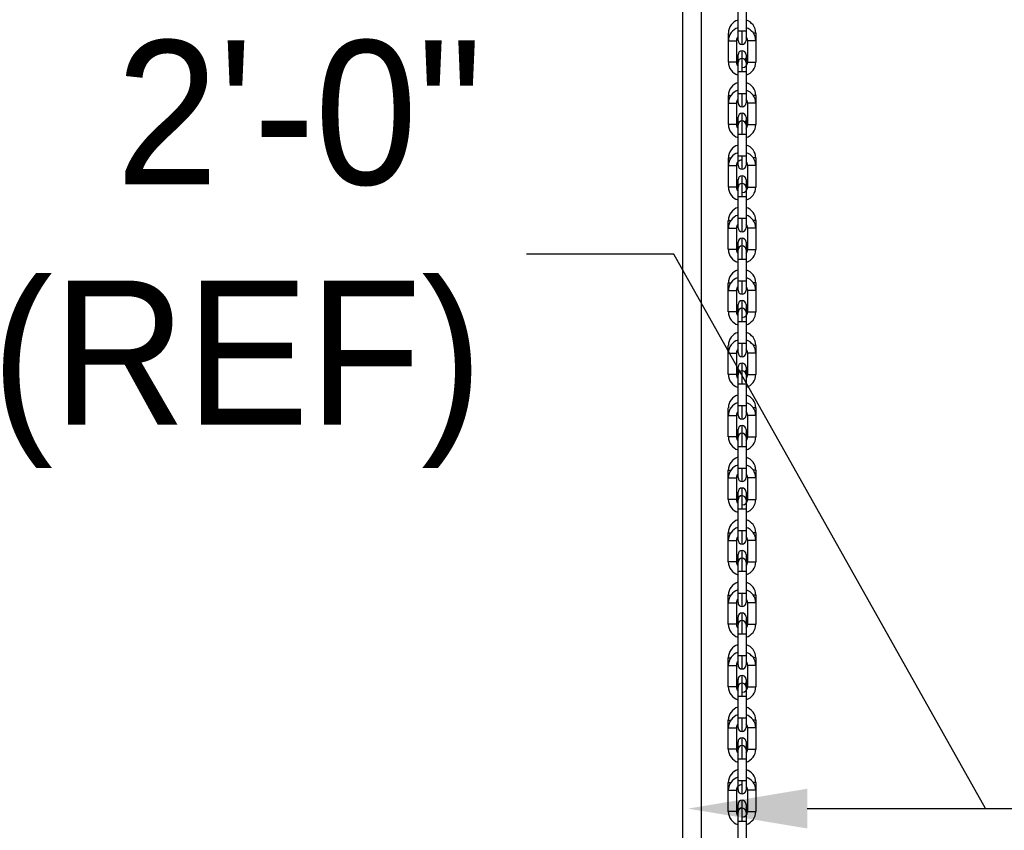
# Model space of a CAD drawing. Header units: inches. Extents: x 170 to 288, y 234 to 248.
# Tile 392 of 480: x 255.733 to 256.374, y 242.753 to 243.281. Entities that reach past the tile are written whole.
import ezdxf

# ---------------------------------------------------------------- set-up
doc = ezdxf.new("R2010")
doc.units = ezdxf.units.IN
doc.header["$LTSCALE"] = 0.25
doc.header["$MEASUREMENT"] = 0
doc.layers.add('ANNOTATIONS', color=1, linetype='Continuous')
doc.layers.add('STANDARD Z GUIDE MOTOR RH', color=7, linetype='Continuous')
doc.styles.add('ARIAL', font='arial.ttf', dxfattribs={"height": 0.09375})
doc.styles.add('ROMANS', font='Romans', dxfattribs={"height": 0.09375})
doc.styles.get("Standard").update_dxf_attribs({"font": 'romans.shx'})
doc.dimstyles.get("Standard").update_dxf_attribs({"dimscale": 60, "dimtxt": 0.0833, "dimasz": 0.0833, "dimexe": 0.0833, "dimexo": 0.04, "dimgap": 0.09, "dimtad": 0, "dimtih": 1, "dimtoh": 1, "dimdec": 4, "dimzin": 1, "dimdsep": 46, "dimlunit": 4, "dimtxsty": 'Standard', "dimcen": 0.09, "dimclrt": 150, "dimadec": 4, "dimazin": 2, "dimtfac": 1, "dimtdec": 0, "dimtofl": 0, "dimtmove": 0, "dimatfit": 3, "dimfxl": 1, "dimtolj": 1, "dimtzin": 0, "dimlwd": -1, "dimlwe": -1, "dimarcsym": 1})

msp = doc.modelspace()

# ---------------------------------------------------------------- linework, layer by layer
at = {"layer": 'ANNOTATIONS'}
msp.add_line((256.2453, 242.76694), (256.47734, 242.76694), dxfattribs=at)
msp.add_solid([(256.2453, 242.754), (256.2453, 242.77989), (256.16763, 242.76694)], dxfattribs=at)
at = {"layer": 'STANDARD Z GUIDE MOTOR RH'}
for p, q in [((256.16398, 243.64778), (256.16398, 242.21778)), ((256.17628, 243.64778), (256.17628, 242.21778)), ((256.20021, 243.27324), (256.20021, 243.28715)), ((256.20546, 243.28715), (256.20545, 243.27324)), ((256.19391, 243.26682), (256.19391, 243.27183)), ((256.20021, 243.26708), (256.20021, 243.27324)), ((256.20545, 243.27324), (256.20545, 243.26708)), ((256.21175, 243.27183), (256.21175, 243.26682)), ((256.19391, 243.25291), (256.19391, 243.26682)), ((256.19916, 243.26682), (256.19916, 243.25291)), ((256.2065, 243.25291), (256.20651, 243.26682)), ((256.21175, 243.26682), (256.21175, 243.25291)), ((256.20283, 243.24649), (256.20283, 243.26029)), ((256.20021, 243.25775), (256.20021, 243.25767)), ((256.20021, 243.24649), (256.20021, 243.2572)), ((256.20545, 243.2527), (256.20545, 243.23258)), ((256.20021, 243.23258), (256.20021, 243.24649)), ((256.19391, 243.22616), (256.19391, 243.23117)), ((256.20021, 243.22641), (256.20021, 243.23258)), ((256.20021, 243.23258), (256.20283, 243.23258)), ((256.21175, 243.23117), (256.21019, 243.23117)), ((256.21175, 243.23117), (256.21175, 243.22616)), ((256.19391, 243.21225), (256.19391, 243.22616)), ((256.19916, 243.22616), (256.19916, 243.21225)), ((256.2065, 243.21225), (256.2065, 243.22616)), ((256.21175, 243.22616), (256.21175, 243.21225)), ((256.2002, 243.20583), (256.2002, 243.2152)), ((256.20021, 243.21709), (256.20021, 243.217)), ((256.20283, 243.21466), (256.20283, 243.21963)), ((256.20283, 243.20583), (256.20283, 243.21462)), ((256.2002, 243.19192), (256.2002, 243.20583)), ((256.20383, 243.20583), (256.2002, 243.20583)), ((256.19391, 243.1855), (256.19391, 243.19051)), ((256.2002, 243.18575), (256.2002, 243.19192)), ((256.20283, 243.18313), (256.20283, 243.19192)), ((256.20283, 243.19192), (256.20545, 243.19192)), ((256.21175, 243.19051), (256.21019, 243.19051)), ((256.21175, 243.19051), (256.21175, 243.1855)), ((256.19391, 243.17159), (256.19391, 243.1855)), ((256.19915, 243.1855), (256.19915, 243.17159)), ((256.2065, 243.17159), (256.2065, 243.1855)), ((256.21175, 243.1855), (256.21175, 243.17159)), ((256.2002, 243.17634), (256.20021, 243.17643)), ((256.20283, 243.17388), (256.20283, 243.17897)), ((256.20545, 243.17634), (256.20545, 243.17017)), ((256.2002, 243.16517), (256.2002, 243.1736)), ((256.20283, 243.16517), (256.20283, 243.17396)), ((256.2002, 243.15126), (256.2002, 243.16517)), ((256.20283, 243.16517), (256.2002, 243.16517)), ((256.1939, 243.14484), (256.1939, 243.14984)), ((256.2002, 243.14509), (256.2002, 243.15126)), ((256.20097, 243.15126), (256.20545, 243.15126)), ((256.20283, 243.14247), (256.20283, 243.15126)), ((256.21175, 243.14984), (256.21019, 243.14984)), ((256.21175, 243.14984), (256.21175, 243.14484)), ((256.1939, 243.13093), (256.1939, 243.14484)), ((256.19915, 243.14484), (256.19915, 243.13093)), ((256.2065, 243.13093), (256.2065, 243.14484)), ((256.21175, 243.14484), (256.21175, 243.13093)), ((256.20283, 243.12451), (256.20283, 243.13831)), ((256.2002, 243.13568), (256.20021, 243.13577)), ((256.2002, 243.12451), (256.2002, 243.13187)), ((256.20545, 243.13568), (256.20545, 243.12841)), ((256.2002, 243.1106), (256.2002, 243.12451)), ((256.20545, 243.12451), (256.20283, 243.12451)), ((256.1939, 243.10418), (256.1939, 243.10918)), ((256.2002, 243.10443), (256.2002, 243.1106)), ((256.2002, 243.1106), (256.20468, 243.1106)), ((256.20283, 243.10181), (256.20283, 243.1106)), ((256.21175, 243.10918), (256.21175, 243.10418)), ((256.1939, 243.09027), (256.1939, 243.10418)), ((256.19915, 243.10418), (256.19915, 243.09027)), ((256.2065, 243.09027), (256.2065, 243.10418)), ((256.21175, 243.10418), (256.21175, 243.09027)), ((256.2002, 243.0951), (256.2002, 243.09502)), ((256.20283, 243.09268), (256.20283, 243.09764)), ((256.20283, 243.08385), (256.20283, 243.09264)), ((256.2002, 243.08385), (256.2002, 243.09006)), ((256.2002, 243.06994), (256.2002, 243.08385)), ((256.1939, 243.06352), (256.1939, 243.06852)), ((256.2002, 243.06377), (256.2002, 243.06994)), ((256.2002, 243.06994), (256.20383, 243.06994)), ((256.20283, 243.06114), (256.20283, 243.06994)), ((256.21175, 243.06852), (256.21175, 243.06352)), ((256.1939, 243.04961), (256.1939, 243.06352)), ((256.19915, 243.06352), (256.19915, 243.04961)), ((256.2065, 243.04961), (256.2065, 243.06352)), ((256.21175, 243.06352), (256.21175, 243.04961)), ((256.2002, 243.05444), (256.2002, 243.05436)), ((256.20283, 243.05202), (256.20283, 243.05698)), ((256.2002, 243.02928), (256.2002, 243.04939)), ((256.20283, 243.04319), (256.20283, 243.05198)), ((256.2002, 243.02928), (256.20283, 243.02928)), ((256.20283, 243.02048), (256.20283, 243.02928)), ((256.1939, 243.02286), (256.1939, 243.02786)), ((256.1939, 243.00894), (256.1939, 243.02286)), ((256.19915, 243.02286), (256.19915, 243.00894)), ((256.2065, 243.00894), (256.2065, 243.02286)), ((256.21175, 243.02786), (256.21019, 243.02786)), ((256.21175, 243.02786), (256.21175, 243.02286)), ((256.21175, 243.02286), (256.21175, 243.00894)), ((256.20283, 243.00252), (256.20283, 243.01565)), ((256.2002, 243.01378), (256.2002, 243.0137)), ((256.20468, 243.00252), (256.2002, 243.00252)), ((256.20545, 243.00252), (256.20545, 242.98292)), ((256.1939, 242.98219), (256.1939, 242.9872)), ((256.20283, 242.97982), (256.20283, 242.98861)), ((256.20283, 242.98861), (256.20545, 242.98861)), ((256.21175, 242.9872), (256.21019, 242.9872)), ((256.21175, 242.9872), (256.21175, 242.98219)), ((256.1939, 242.96828), (256.1939, 242.98219)), ((256.19915, 242.98219), (256.19915, 242.96828)), ((256.2065, 242.96828), (256.2065, 242.98219)), ((256.21175, 242.98219), (256.21175, 242.96828)), ((256.2002, 242.97312), (256.2002, 242.97304)), ((256.2002, 242.96687), (256.2002, 242.97304)), ((256.20283, 242.96186), (256.20283, 242.97066)), ((256.2002, 242.94559), (256.2002, 242.96622)), ((256.20283, 242.96186), (256.2002, 242.96186)), ((256.20545, 242.96186), (256.20545, 242.94178)), ((256.1939, 242.94153), (256.1939, 242.94654)), ((256.20283, 242.93916), (256.20283, 242.94795)), ((256.21175, 242.94654), (256.21019, 242.94654)), ((256.21175, 242.94654), (256.21175, 242.92762)), ((256.1939, 242.92762), (256.1939, 242.94153)), ((256.19915, 242.94153), (256.19915, 242.92762)), ((256.2065, 242.92762), (256.2065, 242.94153)), ((256.2002, 242.93237), (256.2002, 242.93246)), ((256.2002, 242.92788), (256.2002, 242.93237)), ((256.20545, 242.93237), (256.20545, 242.9212)), ((256.2002, 242.9251), (256.2002, 242.92737)), ((256.20283, 242.9212), (256.20283, 242.92999)), ((256.2002, 242.90493), (256.2002, 242.92463)), ((256.20545, 242.9212), (256.20283, 242.9212)), ((256.20545, 242.9212), (256.20545, 242.90729)), ((256.2002, 242.90729), (256.20525, 242.90729)), ((256.20282, 242.8985), (256.20282, 242.90729)), ((256.20545, 242.90729), (256.20545, 242.90112)), ((256.1939, 242.90087), (256.1939, 242.90588)), ((256.1939, 242.88696), (256.1939, 242.90087)), ((256.19915, 242.90087), (256.19915, 242.88696)), ((256.2065, 242.88696), (256.2065, 242.90087)), ((256.21175, 242.90588), (256.21175, 242.88696)), ((256.2002, 242.8918), (256.2002, 242.89171)), ((256.2002, 242.88722), (256.2002, 242.89171)), ((256.20282, 242.88054), (256.20282, 242.88933)), ((256.20545, 242.89171), (256.20545, 242.88054)), ((256.2002, 242.8632), (256.2002, 242.8829)), ((256.20545, 242.88054), (256.20545, 242.86663)), ((256.1939, 242.86021), (256.1939, 242.86521)), ((256.2002, 242.86663), (256.20383, 242.86663)), ((256.20282, 242.85784), (256.20282, 242.86663)), ((256.20545, 242.86663), (256.20545, 242.86046)), ((256.21175, 242.86521), (256.21175, 242.86021)), ((256.1939, 242.8463), (256.1939, 242.86021)), ((256.19915, 242.86021), (256.19915, 242.8463)), ((256.2065, 242.8463), (256.2065, 242.86021)), ((256.21175, 242.86021), (256.21175, 242.8463)), ((256.2002, 242.85114), (256.2002, 242.85105)), ((256.2002, 242.84224), (256.2002, 242.85105)), ((256.20282, 242.83988), (256.20282, 242.84977)), ((256.20545, 242.85105), (256.20545, 242.83988)), ((256.2002, 242.82161), (256.2002, 242.84108)), ((256.20545, 242.83988), (256.20545, 242.82597)), ((256.1939, 242.81955), (256.1939, 242.82455)), ((256.2002, 242.82597), (256.20282, 242.82597)), ((256.20282, 242.81718), (256.20282, 242.82597)), ((256.20545, 242.82597), (256.20545, 242.8198)), ((256.21175, 242.82455), (256.21018, 242.82455)), ((256.21175, 242.82455), (256.21175, 242.81955)), ((256.1939, 242.80564), (256.1939, 242.81955)), ((256.19915, 242.81955), (256.19915, 242.80564)), ((256.2065, 242.80564), (256.2065, 242.81955)), ((256.21175, 242.81955), (256.21175, 242.80564)), ((256.2002, 242.81047), (256.2002, 242.81039)), ((256.2002, 242.80589), (256.2002, 242.81039)), ((256.20545, 242.81039), (256.20545, 242.79922)), ((256.20282, 242.79922), (256.20282, 242.80801)), ((256.20468, 242.79922), (256.2002, 242.79922)), ((256.2002, 242.77961), (256.2002, 242.79922)), ((256.20545, 242.79922), (256.20545, 242.78531)), ((256.20282, 242.77651), (256.20282, 242.78531)), ((256.20282, 242.78531), (256.20545, 242.78531)), ((256.20545, 242.78531), (256.20545, 242.77914)), ((256.1939, 242.77889), (256.1939, 242.78389)), ((256.1939, 242.76498), (256.1939, 242.77889)), ((256.19915, 242.77889), (256.19915, 242.76498)), ((256.2065, 242.76498), (256.2065, 242.77889)), ((256.21175, 242.78389), (256.21018, 242.78389)), ((256.21175, 242.78389), (256.21175, 242.77889)), ((256.21175, 242.77889), (256.21175, 242.76498)), ((256.20282, 242.76739), (256.20282, 242.77235)), ((256.2002, 242.76981), (256.2002, 242.76973)), ((256.2002, 242.75856), (256.2002, 242.76973)), ((256.20545, 242.76973), (256.20545, 242.75856)), ((256.2002, 242.74465), (256.2002, 242.75856)), ((256.20383, 242.75856), (256.2002, 242.75856)), ((256.20545, 242.75856), (256.20545, 242.74465))]:
    msp.add_line(p, q, dxfattribs=at)
at = {"layer": 'STANDARD Z GUIDE MOTOR RH', "flags": 128}
for points in [[(256.20021, 243.27324), (256.20183, 243.27324), (256.20283, 243.27324)], [(256.20283, 243.26445), (256.20283, 243.26512), (256.20283, 243.26593), (256.20283, 243.27324)], [(256.20283, 243.27324), (256.20469, 243.27324), (256.20526, 243.27324), (256.20545, 243.27324)], [(256.21175, 243.27183), (256.21155, 243.27183), (256.21099, 243.27183), (256.21019, 243.27183)], [(256.19391, 243.26682), (256.19411, 243.26682), (256.19468, 243.26682), (256.19653, 243.26682), (256.19754, 243.26682), (256.19916, 243.26682)], [(256.21175, 243.26682), (256.21013, 243.26682), (256.20913, 243.26682), (256.20727, 243.26682), (256.2067, 243.26682), (256.20651, 243.26682)], [(256.19916, 243.25291), (256.19754, 243.25291), (256.19653, 243.25291), (256.19468, 243.25291), (256.19411, 243.25291), (256.19391, 243.25291)], [(256.20021, 243.2572), (256.20021, 243.25755), (256.20021, 243.25767)], [(256.20283, 243.25529), (256.20183, 243.25509), (256.20099, 243.25453)], [(256.20545, 243.25767), (256.20545, 243.25386), (256.20545, 243.2527)], [(256.2065, 243.25291), (256.2067, 243.25291), (256.20727, 243.25291), (256.20913, 243.25291), (256.21013, 243.25291), (256.21175, 243.25291)], [(256.20383, 243.24649), (256.20183, 243.24649), (256.20097, 243.24649), (256.20021, 243.24649)], [(256.20545, 243.24649), (256.20469, 243.24649), (256.20383, 243.24649)], [(256.19391, 243.23117), (256.19411, 243.23117), (256.19547, 243.23117)], [(256.20283, 243.22379), (256.20283, 243.22396), (256.20283, 243.23258)], [(256.20283, 243.23258), (256.20383, 243.23258), (256.20545, 243.23258)], [(256.20545, 243.23258), (256.20545, 243.23138), (256.20545, 243.22641)], [(256.19391, 243.22616), (256.19653, 243.22616), (256.19753, 243.22616), (256.19916, 243.22616)], [(256.21175, 243.22616), (256.20812, 243.22616), (256.20727, 243.22616), (256.2065, 243.22616)], [(256.2002, 243.2152), (256.20021, 243.21596), (256.20021, 243.217)], [(256.20283, 243.21462), (256.20183, 243.21442), (256.20099, 243.21387)], [(256.20545, 243.217), (256.20545, 243.21204), (256.20545, 243.21084)], [(256.19916, 243.21225), (256.19467, 243.21225), (256.19411, 243.21225), (256.19391, 243.21225)], [(256.20545, 243.212), (256.20545, 243.21153), (256.20545, 243.21096)], [(256.20545, 243.21096), (256.20545, 243.19072), (256.20545, 243.18956), (256.20545, 243.18575)], [(256.2065, 243.21225), (256.21013, 243.21225), (256.21098, 243.21225), (256.21175, 243.21225)], [(256.20545, 243.20583), (256.20469, 243.20583), (256.20383, 243.20583)], [(256.19391, 243.19051), (256.19411, 243.19051), (256.19547, 243.19051)], [(256.2002, 243.19192), (256.20182, 243.19192), (256.20283, 243.19192)], [(256.19391, 243.1855), (256.19553, 243.1855), (256.19653, 243.1855), (256.19915, 243.1855)], [(256.21175, 243.1855), (256.21155, 243.1855), (256.2067, 243.1855), (256.2065, 243.1855)], [(256.2002, 243.1736), (256.2002, 243.17454), (256.2002, 243.17634)], [(256.19915, 243.17159), (256.19895, 243.17159), (256.19839, 243.17159), (256.19391, 243.17159)], [(256.20283, 243.17396), (256.20182, 243.17376), (256.20099, 243.17321)], [(256.20545, 243.1703), (256.20545, 243.16953)], [(256.20545, 243.16953), (256.20545, 243.15006), (256.20545, 243.1489), (256.20545, 243.14509)], [(256.2065, 243.17159), (256.20913, 243.17159), (256.21013, 243.17159), (256.21175, 243.17159)], [(256.20545, 243.16517), (256.20383, 243.16517), (256.20283, 243.16517)], [(256.1939, 243.14984), (256.19467, 243.14984), (256.19547, 243.14984)], [(256.2002, 243.15126), (256.2004, 243.15126), (256.20097, 243.15126)], [(256.1939, 243.14484), (256.19467, 243.14484), (256.19552, 243.14484), (256.19915, 243.14484)], [(256.21175, 243.14484), (256.21098, 243.14484), (256.21013, 243.14484), (256.2065, 243.14484)], [(256.19915, 243.13093), (256.19839, 243.13093), (256.19753, 243.13093), (256.1939, 243.13093)], [(256.2002, 243.13187), (256.2002, 243.13294), (256.2002, 243.13568)], [(256.20283, 243.1333), (256.20182, 243.1331), (256.20099, 243.13255)], [(256.2065, 243.13093), (256.20812, 243.13093), (256.20913, 243.13093), (256.21175, 243.13093)], [(256.20283, 243.12451), (256.20182, 243.12451), (256.2002, 243.12451)], [(256.20545, 243.12887), (256.20545, 243.12794)], [(256.20545, 243.12794), (256.20545, 243.10824), (256.20545, 243.10717), (256.20545, 243.10443)], [(256.1939, 243.10918), (256.19467, 243.10918), (256.19547, 243.10918)], [(256.20468, 243.1106), (256.20525, 243.1106), (256.20545, 243.1106)], [(256.21175, 243.10918), (256.21155, 243.10918), (256.21098, 243.10918), (256.21019, 243.10918)], [(256.1939, 243.10418), (256.1941, 243.10418), (256.19467, 243.10418), (256.19915, 243.10418)], [(256.21175, 243.10418), (256.21013, 243.10418), (256.20913, 243.10418), (256.2065, 243.10418)], [(256.2002, 243.09006), (256.2002, 243.09121), (256.2002, 243.09502)], [(256.20283, 243.09264), (256.20182, 243.09244), (256.20099, 243.09189)], [(256.20545, 243.09502), (256.20545, 243.08727), (256.20545, 243.08621)], [(256.19915, 243.09027), (256.19753, 243.09027), (256.19653, 243.09027), (256.1939, 243.09027)], [(256.20545, 243.08621), (256.20545, 243.06651), (256.20545, 243.06558)], [(256.2065, 243.09027), (256.2067, 243.09027), (256.20727, 243.09027), (256.21175, 243.09027)], [(256.20545, 243.08385), (256.20182, 243.08385), (256.20097, 243.08385), (256.2002, 243.08385)], [(256.20383, 243.06994), (256.20468, 243.06994), (256.20545, 243.06994)], [(256.21175, 243.06852), (256.21155, 243.06852), (256.21019, 243.06852)], [(256.1939, 243.06352), (256.19753, 243.06352), (256.19838, 243.06352), (256.19915, 243.06352)], [(256.20545, 243.06603), (256.20545, 243.06558), (256.20545, 243.06377)], [(256.21175, 243.06352), (256.20913, 243.06352), (256.20812, 243.06352), (256.2065, 243.06352)], [(256.2002, 243.04939), (256.2002, 243.05055), (256.2002, 243.05436)], [(256.20545, 243.05436), (256.20545, 243.04555), (256.20545, 243.04439)], [(256.19915, 243.04961), (256.19653, 243.04961), (256.19552, 243.04961), (256.1939, 243.04961)], [(256.20283, 243.05198), (256.20182, 243.05178), (256.20099, 243.05123)], [(256.2065, 243.04961), (256.21098, 243.04961), (256.21155, 243.04961), (256.21175, 243.04961)], [(256.20545, 243.04319), (256.20097, 243.04319), (256.2004, 243.04319), (256.2002, 243.04319)], [(256.20545, 243.04439), (256.20545, 243.02491), (256.20545, 243.02415)], [(256.2002, 243.02311), (256.2002, 243.02807), (256.2002, 243.02928)], [(256.20283, 243.02928), (256.20383, 243.02928), (256.20545, 243.02928)], [(256.1939, 243.02286), (256.19653, 243.02286), (256.19753, 243.02286), (256.19915, 243.02286)], [(256.20545, 243.02415), (256.20545, 243.02311)], [(256.21175, 243.02286), (256.20812, 243.02286), (256.20727, 243.02286), (256.2065, 243.02286)], [(256.20283, 243.01565), (256.20283, 243.01615), (256.20283, 243.01632)], [(256.19915, 243.00894), (256.19552, 243.00894), (256.19467, 243.00894), (256.1939, 243.00894)], [(256.2002, 243.00753), (256.2002, 243.00873), (256.2002, 243.0137)], [(256.20283, 243.01132), (256.20182, 243.01112), (256.20099, 243.01057)], [(256.20545, 243.0137), (256.20545, 243.00373), (256.20545, 243.00252)], [(256.2065, 243.00894), (256.21013, 243.00894), (256.21098, 243.00894), (256.21175, 243.00894)], [(256.2002, 243.00765), (256.2002, 243.00822), (256.2002, 243.00869)], [(256.2002, 242.98245), (256.2002, 242.98625), (256.2002, 242.98741), (256.2002, 243.00765)], [(256.20545, 243.00252), (256.20525, 243.00252), (256.20468, 243.00252)], [(256.1939, 242.9872), (256.1941, 242.9872), (256.19547, 242.9872)], [(256.2002, 242.98861), (256.20182, 242.98861), (256.20283, 242.98861)], [(256.1939, 242.98219), (256.19552, 242.98219), (256.19653, 242.98219), (256.19915, 242.98219)], [(256.20545, 242.98292), (256.20545, 242.98256)], [(256.20545, 242.98256), (256.20545, 242.98245)], [(256.21175, 242.98219), (256.20727, 242.98219), (256.2067, 242.98219), (256.2065, 242.98219)], [(256.20283, 242.97066), (256.20182, 242.97046), (256.20099, 242.9699)], [(256.20283, 242.9707), (256.20283, 242.97418), (256.20283, 242.97499), (256.20283, 242.97566)], [(256.20545, 242.97304), (256.20545, 242.96307), (256.20545, 242.96186)], [(256.19915, 242.96828), (256.19895, 242.96828), (256.1939, 242.96828)], [(256.2002, 242.96622), (256.2002, 242.96699)], [(256.2065, 242.96828), (256.20913, 242.96828), (256.21013, 242.96828), (256.21175, 242.96828)], [(256.20545, 242.96186), (256.20383, 242.96186), (256.20283, 242.96186)], [(256.1939, 242.94654), (256.19467, 242.94654), (256.19546, 242.94654)], [(256.2002, 242.94795), (256.20097, 242.94795), (256.20182, 242.94795), (256.20545, 242.94795)], [(256.2002, 242.94178), (256.2002, 242.94453), (256.2002, 242.94559)], [(256.1939, 242.94153), (256.19467, 242.94153), (256.19552, 242.94153), (256.19915, 242.94153)], [(256.21175, 242.94153), (256.21155, 242.94153), (256.21098, 242.94153), (256.2065, 242.94153)], [(256.20283, 242.93003), (256.20283, 242.93242), (256.20283, 242.93352), (256.20283, 242.935)], [(256.19915, 242.92762), (256.19838, 242.92762), (256.19753, 242.92762), (256.1939, 242.92762)], [(256.2002, 242.92463), (256.2002, 242.92556)], [(256.20283, 242.92999), (256.20182, 242.92979), (256.20099, 242.92924)], [(256.2065, 242.92762), (256.20812, 242.92762), (256.20912, 242.92762), (256.21175, 242.92762)], [(256.20283, 242.9212), (256.20182, 242.9212), (256.2002, 242.9212)], [(256.20525, 242.90729), (256.20545, 242.90729)], [(256.1939, 242.90588), (256.19467, 242.90588), (256.19546, 242.90588)], [(256.1939, 242.90087), (256.1941, 242.90087), (256.19467, 242.90087), (256.19915, 242.90087)], [(256.2002, 242.90112), (256.2002, 242.90386), (256.2002, 242.90493)], [(256.21175, 242.90087), (256.21013, 242.90087), (256.20912, 242.90087), (256.2065, 242.90087)], [(256.21175, 242.90588), (256.21155, 242.90588), (256.21098, 242.90588), (256.21019, 242.90588)], [(256.20282, 242.88925), (256.20282, 242.89043), (256.20282, 242.89176), (256.20282, 242.89434)], [(256.20282, 242.88933), (256.20182, 242.88913), (256.20099, 242.88858)], [(256.19915, 242.88696), (256.19753, 242.88696), (256.19653, 242.88696), (256.1939, 242.88696)], [(256.2002, 242.8829), (256.2002, 242.88397), (256.2002, 242.88671)], [(256.2065, 242.88696), (256.20727, 242.88696), (256.20812, 242.88696), (256.21175, 242.88696)], [(256.20545, 242.88054), (256.20182, 242.88054), (256.20097, 242.88054), (256.2002, 242.88054)], [(256.1939, 242.86521), (256.1941, 242.86521), (256.19467, 242.86521), (256.19546, 242.86521)], [(256.2002, 242.86046), (256.2002, 242.86227), (256.2002, 242.8632)], [(256.2002, 242.86227), (256.2002, 242.86273)], [(256.20383, 242.86663), (256.20468, 242.86663), (256.20545, 242.86663)], [(256.21175, 242.86521), (256.21155, 242.86521), (256.21019, 242.86521)], [(256.1939, 242.86021), (256.19838, 242.86021), (256.19895, 242.86021), (256.19915, 242.86021)], [(256.21175, 242.86021), (256.20912, 242.86021), (256.20812, 242.86021), (256.2065, 242.86021)], [(256.20282, 242.84867), (256.20182, 242.84847), (256.20099, 242.84792)], [(256.20282, 242.84977), (256.20282, 242.8511), (256.20282, 242.85368)], [(256.19915, 242.8463), (256.19652, 242.8463), (256.19552, 242.8463), (256.1939, 242.8463)], [(256.2002, 242.84108), (256.2002, 242.84224)], [(256.2065, 242.8463), (256.2067, 242.8463), (256.21155, 242.8463), (256.21175, 242.8463)], [(256.20545, 242.83988), (256.20097, 242.83988), (256.2004, 242.83988), (256.2002, 242.83988)], [(256.1939, 242.82455), (256.1941, 242.82455), (256.19467, 242.82455), (256.19546, 242.82455)], [(256.20282, 242.82597), (256.20383, 242.82597), (256.20545, 242.82597)], [(256.1939, 242.81955), (256.19753, 242.81955), (256.19838, 242.81955), (256.19915, 242.81955)], [(256.2002, 242.82084), (256.2002, 242.82161)], [(256.2002, 242.8198), (256.2002, 242.82084)], [(256.21175, 242.81955), (256.20812, 242.81955), (256.20727, 242.81955), (256.2065, 242.81955)], [(256.20282, 242.80759), (256.20282, 242.80911), (256.20282, 242.81302)], [(256.19915, 242.80564), (256.19552, 242.80564), (256.19467, 242.80564), (256.1939, 242.80564)], [(256.2002, 242.79922), (256.2002, 242.80042), (256.2002, 242.80539)], [(256.20282, 242.80801), (256.20182, 242.80781), (256.20098, 242.80726)], [(256.2065, 242.80564), (256.21013, 242.80564), (256.21098, 242.80564), (256.21175, 242.80564)], [(256.20545, 242.79922), (256.20525, 242.79922), (256.20468, 242.79922)], [(256.2002, 242.78531), (256.20182, 242.78531), (256.20282, 242.78531)], [(256.1939, 242.78389), (256.1941, 242.78389), (256.19546, 242.78389)], [(256.1939, 242.77889), (256.19652, 242.77889), (256.19753, 242.77889), (256.19915, 242.77889)], [(256.2002, 242.77914), (256.2002, 242.77926), (256.2002, 242.77961)], [(256.21175, 242.77889), (256.20727, 242.77889), (256.2067, 242.77889), (256.2065, 242.77889)], [(256.20282, 242.76735), (256.20182, 242.76715), (256.20098, 242.7666)], [(256.20282, 242.75856), (256.20282, 242.76668), (256.20282, 242.76718), (256.20282, 242.76735)], [(256.19915, 242.76498), (256.19467, 242.76498), (256.1941, 242.76498), (256.1939, 242.76498)], [(256.2065, 242.76498), (256.20912, 242.76498), (256.21013, 242.76498), (256.21175, 242.76498)], [(256.20545, 242.75856), (256.20468, 242.75856), (256.20383, 242.75856)]]:
    msp.add_lwpolyline(points, dxfattribs=at)
at = {"layer": 'STANDARD Z GUIDE MOTOR RH'}
for centre, radius, start, end in [((256.2027, 243.27183), 0.00879, 106.47325, 179.99914), ((256.20296, 243.27183), 0.00879, 359.99914, 73.52503), ((256.2027, 243.26682), 0.00879, 106.47325, 179.99914), ((256.20296, 243.26682), 0.00879, 359.99914, 73.52503), ((256.2027, 243.26682), 0.00354, 134.72463, 179.99914), ((256.20283, 243.26708), 0.00262, 179.99914, 359.99912), ((256.20296, 243.26682), 0.00354, 359.99914, 45.27473), ((256.20283, 243.25767), 0.00262, 359.99914, 179.99914), ((256.2027, 243.25291), 0.00879, 179.99914, 253.52503), ((256.2027, 243.25792), 0.00354, 179.99914, 225.27541), ((256.2027, 243.25291), 0.00354, 179.99914, 225.27299), ((256.20283, 243.25266), 0.00262, 359.99914, 179.99914), ((256.20283, 243.25266), 0.00262, 134.47583, 179.99914), ((256.20296, 243.25291), 0.00354, 269.99914, 359.99914), ((256.20296, 243.25792), 0.00354, 295.18546, 359.99914), ((256.20296, 243.25291), 0.00879, 286.47325, 359.99914), ((256.2027, 243.23117), 0.00879, 106.47325, 179.99914), ((256.20296, 243.23117), 0.00879, 359.99914, 73.52503), ((256.2027, 243.22616), 0.00879, 106.47325, 179.99914), ((256.20296, 243.22616), 0.00879, 359.99914, 73.52503), ((256.2027, 243.22616), 0.00354, 134.72254, 179.99914), ((256.20296, 243.22616), 0.00354, 359.99914, 45.27422), ((256.20283, 243.22641), 0.00262, 179.99914, 359.99912), ((256.2027, 243.21726), 0.00354, 179.99914, 225.27458), ((256.20283, 243.217), 0.00262, 359.99914, 179.99914), ((256.20283, 243.212), 0.00262, 359.99914, 179.99914), ((256.20296, 243.21726), 0.00354, 295.18169, 359.99914), ((256.2027, 243.21225), 0.00879, 179.99914, 253.52503), ((256.2027, 243.21225), 0.00354, 179.99914, 225.274), ((256.20283, 243.212), 0.00262, 134.47583, 179.99914), ((256.20296, 243.21225), 0.00354, 314.72323, 359.99914), ((256.20296, 243.21225), 0.00879, 286.47325, 359.99914), ((257.04898, 243.21075), 0.84353, 179.91515, 180.06903), ((256.2027, 243.19051), 0.00879, 106.47325, 179.99914), ((256.20296, 243.19051), 0.00879, 359.99914, 73.52503), ((256.2027, 243.1855), 0.00879, 106.47325, 179.99914), ((256.2027, 243.1855), 0.00354, 89.99914, 179.99914), ((256.20296, 243.1855), 0.00879, 359.99914, 73.52503), ((256.20283, 243.18575), 0.00262, 179.99914, 359.99912), ((256.20296, 243.1855), 0.00354, 359.99914, 45.27518), ((256.2027, 243.1766), 0.00354, 179.99914, 225.27486), ((256.20283, 243.17634), 0.00262, 359.99914, 179.99914), ((256.20296, 243.1766), 0.00354, 314.72544, 359.99914), ((256.2027, 243.17159), 0.00879, 179.99914, 253.52503), ((256.2027, 243.17159), 0.00354, 179.99914, 225.27294), ((256.20283, 243.17134), 0.00262, 359.99914, 179.99914), ((256.20283, 243.17134), 0.00262, 134.47583, 179.99914), ((256.20296, 243.17159), 0.00354, 269.99914, 359.99914), ((256.20296, 243.17159), 0.00879, 286.47325, 359.99914), ((256.2027, 243.14984), 0.00879, 106.47325, 179.99914), ((256.20296, 243.14984), 0.00879, 359.99914, 73.52503), ((256.2027, 243.14484), 0.00879, 106.47325, 179.99914), ((256.20296, 243.14484), 0.00879, 359.99914, 73.52503), ((256.2027, 243.14484), 0.00354, 134.72454, 179.99914), ((256.20283, 243.14509), 0.00262, 179.99914, 359.99912), ((256.20296, 243.14484), 0.00354, 359.99914, 45.27518), ((256.20283, 243.13568), 0.00262, 359.99914, 179.99914), ((256.2027, 243.13093), 0.00879, 179.99914, 253.52503), ((256.2027, 243.13593), 0.00354, 179.99914, 225.27594), ((256.2027, 243.13093), 0.00354, 179.99914, 225.27422), ((256.20283, 243.13068), 0.00262, 359.99914, 179.99914), ((256.20283, 243.13068), 0.00262, 134.47583, 179.99914), ((256.20296, 243.13593), 0.00354, 314.72259, 359.99914), ((256.20296, 243.13093), 0.00354, 314.72346, 359.99914), ((256.20296, 243.13093), 0.00879, 286.47325, 359.99914), ((256.2027, 243.10918), 0.00879, 106.47325, 179.99914), ((256.2027, 243.10418), 0.00879, 106.47325, 179.99914), ((256.20296, 243.10918), 0.00879, 359.99914, 73.52503), ((256.20296, 243.10418), 0.00879, 359.99914, 73.52503), ((256.2027, 243.10418), 0.00354, 134.72341, 179.99914), ((256.20296, 243.10418), 0.00354, 359.99914, 45.27462), ((256.20283, 243.10443), 0.00262, 179.99914, 359.99912), ((256.2027, 243.09527), 0.00354, 179.99914, 225.27423), ((256.20283, 243.09502), 0.00262, 359.99914, 179.99914), ((256.20283, 243.09002), 0.00262, 359.99914, 179.99914), ((256.20296, 243.09527), 0.00354, 314.72483, 359.99914), ((256.2027, 243.09027), 0.00879, 179.99914, 253.52503), ((256.2027, 243.09027), 0.00354, 179.99914, 225.2725), ((256.20283, 243.09002), 0.00262, 134.47583, 179.99914), ((256.20296, 243.09027), 0.00354, 269.99914, 359.99914), ((256.20296, 243.09027), 0.00879, 286.47325, 359.99914), ((256.2027, 243.06852), 0.00879, 106.47325, 179.99914), ((256.20296, 243.06852), 0.00879, 359.99914, 73.52503), ((256.2027, 243.06352), 0.00879, 106.47325, 179.99914), ((256.20296, 243.06352), 0.00879, 359.99914, 73.52503), ((256.2027, 243.06352), 0.00354, 134.72528, 179.99914), ((256.20283, 243.06377), 0.00262, 179.99914, 359.99912), ((256.20296, 243.06352), 0.00354, 359.99914, 45.27422), ((256.2027, 243.05461), 0.00354, 179.99914, 225.2749), ((256.20283, 243.05436), 0.00262, 359.99914, 179.99914), ((256.20296, 243.05461), 0.00354, 295.17952, 359.99914), ((256.2027, 243.04961), 0.00879, 179.99914, 253.52503), ((256.2027, 243.04961), 0.00354, 179.99914, 225.27422), ((256.20283, 243.04935), 0.00262, 359.99914, 179.99914), ((256.20283, 243.04935), 0.00262, 134.47583, 179.99914), ((256.20296, 243.04961), 0.00354, 314.7249, 359.99914), ((256.20296, 243.04961), 0.00879, 286.47325, 359.99914), ((256.2027, 243.02786), 0.00879, 106.47325, 179.99914), ((256.20296, 243.02786), 0.00879, 359.99914, 73.52503), ((256.2027, 243.02286), 0.00879, 106.47325, 179.99914), ((256.20296, 243.02286), 0.00879, 359.99914, 73.52503), ((256.2027, 243.02286), 0.00354, 134.72304, 179.99914), ((256.20283, 243.02311), 0.00262, 179.99914, 359.99912), ((256.20296, 243.02286), 0.00354, 359.99914, 45.27422), ((256.20283, 243.0137), 0.00262, 359.99914, 179.99914), ((256.2027, 243.00894), 0.00879, 179.99914, 253.52503), ((256.2027, 243.01395), 0.00354, 179.99914, 225.27423), ((256.2027, 243.00894), 0.00354, 179.99914, 225.27284), ((256.20283, 243.00869), 0.00262, 359.99914, 179.99914), ((256.20283, 243.00869), 0.00262, 134.47583, 179.99914), ((256.20296, 243.01395), 0.00354, 314.72492, 359.99914), ((256.20296, 243.00894), 0.00354, 314.72279, 359.99914), ((256.20296, 243.00894), 0.00879, 286.47325, 359.99914), ((256.20269, 242.9872), 0.00879, 106.47325, 179.99914), ((256.20269, 242.98219), 0.00879, 106.47325, 179.99914), ((256.20296, 242.9872), 0.00879, 359.99914, 73.52503), ((256.20296, 242.98219), 0.00879, 359.99914, 73.52503), ((256.20269, 242.98219), 0.00354, 134.72458, 179.99914), ((256.20296, 242.98219), 0.00354, 359.99914, 45.27499), ((256.20283, 242.98245), 0.00262, 179.99914, 359.99912), ((256.20269, 242.97329), 0.00354, 179.99914, 225.27423), ((256.20283, 242.97304), 0.00262, 359.99914, 179.99914), ((256.20283, 242.96803), 0.00262, 359.99914, 179.99914), ((256.20296, 242.97329), 0.00354, 314.72303, 359.99914), ((256.20269, 242.96828), 0.00879, 179.99914, 253.52503), ((256.20269, 242.96828), 0.00354, 179.99914, 225.27322), ((256.20283, 242.96803), 0.00262, 134.47583, 179.99914), ((256.20296, 242.96828), 0.00354, 269.99914, 359.99914), ((256.20296, 242.96828), 0.00879, 286.47325, 359.99914), ((256.20269, 242.94654), 0.00879, 106.47325, 179.99914), ((256.20296, 242.94654), 0.00879, 359.99914, 73.52503), ((256.20269, 242.94153), 0.00879, 106.47325, 179.99914), ((256.20296, 242.94153), 0.00879, 359.99914, 73.52503), ((256.20269, 242.94153), 0.00354, 134.72442, 179.99914), ((256.20283, 242.94178), 0.00262, 179.99914, 359.99912), ((256.20296, 242.94153), 0.00354, 359.99914, 45.27422), ((256.20269, 242.93263), 0.00354, 179.99914, 225.27502), ((256.20283, 242.93237), 0.00262, 359.99914, 179.99914), ((256.20296, 242.93263), 0.00354, 314.72269, 359.99914), ((256.20269, 242.92762), 0.00879, 179.99914, 253.52503), ((256.20269, 242.92762), 0.00354, 179.99914, 225.27422), ((256.20283, 242.92737), 0.00262, 359.99914, 179.99914), ((256.20283, 242.92737), 0.00262, 134.47583, 179.99914), ((256.20296, 242.92762), 0.00354, 314.72218, 359.99914), ((256.20296, 242.92762), 0.00879, 286.47325, 359.99914), ((256.20269, 242.90588), 0.00879, 106.47325, 179.99914), ((256.20296, 242.90588), 0.00879, 359.99914, 73.52503), ((256.20269, 242.90087), 0.00879, 106.47325, 179.99914), ((256.20296, 242.90087), 0.00879, 359.99914, 73.52503), ((256.20269, 242.90087), 0.00354, 134.7248, 179.99914), ((256.20282, 242.90112), 0.00262, 179.99914, 359.99912), ((256.20296, 242.90087), 0.00354, 359.99914, 45.27422), ((256.20282, 242.89171), 0.00262, 359.99914, 179.99914), ((256.20269, 242.89197), 0.00354, 179.99914, 225.27498), ((256.20282, 242.88671), 0.00262, 359.99914, 179.99914), ((256.20282, 242.88671), 0.00262, 134.47583, 179.99914), ((256.20296, 242.89197), 0.00354, 314.72365, 359.99914), ((256.20269, 242.88696), 0.00879, 179.99914, 253.52503), ((256.20269, 242.88696), 0.00354, 179.99914, 225.27364), ((256.20296, 242.88696), 0.00354, 314.72259, 359.99914), ((256.20296, 242.88696), 0.00879, 286.47325, 359.99914), ((256.20269, 242.86521), 0.00879, 106.47325, 179.99914), ((256.20269, 242.86021), 0.00879, 106.47325, 179.99914), ((256.20296, 242.86521), 0.00879, 359.99914, 73.52503), ((256.20296, 242.86021), 0.00879, 359.99914, 73.52503), ((256.20269, 242.86021), 0.00354, 134.72522, 179.99914), ((256.20296, 242.86021), 0.00354, 359.99914, 45.27422), ((256.20282, 242.86046), 0.00262, 179.99914, 359.99912), ((256.20269, 242.8513), 0.00354, 179.99914, 225.27423), ((256.20282, 242.85105), 0.00262, 359.99914, 179.99914), ((256.20282, 242.84605), 0.00262, 359.99914, 179.99914), ((256.20296, 242.8513), 0.00354, 295.18179, 359.99914), ((256.20269, 242.8463), 0.00879, 179.99914, 253.52503), ((256.20269, 242.8463), 0.00354, 179.99914, 225.27318), ((256.20282, 242.84605), 0.00262, 134.47583, 179.99914), ((256.20296, 242.8463), 0.00354, 269.99914, 359.99914), ((256.20296, 242.8463), 0.00879, 286.47325, 359.99914), ((256.20269, 242.82455), 0.00879, 106.47325, 179.99914), ((256.20295, 242.82455), 0.00879, 359.99914, 73.52503), ((256.20269, 242.81955), 0.00879, 106.47325, 179.99914), ((256.20295, 242.81955), 0.00879, 359.99914, 73.52503), ((256.20269, 242.81955), 0.00354, 134.72522, 179.99914), ((256.20282, 242.8198), 0.00262, 179.99914, 359.99912), ((256.20295, 242.81955), 0.00354, 359.99914, 45.27422), ((256.20269, 242.81064), 0.00354, 179.99914, 225.27518), ((256.20282, 242.81039), 0.00262, 359.99914, 179.99914), ((256.20295, 242.81064), 0.00354, 314.72259, 359.99914), ((256.20269, 242.80564), 0.00879, 179.99914, 253.52503), ((256.20269, 242.80564), 0.00354, 179.99914, 225.27422), ((256.20282, 242.80539), 0.00262, 359.99914, 179.99914), ((256.20282, 242.80539), 0.00262, 134.47583, 179.99914), ((256.20295, 242.80564), 0.00354, 314.72254, 359.99914), ((256.20295, 242.80564), 0.00879, 286.47325, 359.99914), ((256.20269, 242.78389), 0.00879, 106.47325, 179.99914), ((256.20295, 242.78389), 0.00879, 359.99914, 73.52503), ((256.20269, 242.77889), 0.00879, 106.47325, 179.99914), ((256.20295, 242.77889), 0.00879, 359.99914, 73.52503), ((256.20269, 242.77889), 0.00354, 89.99914, 179.99914), ((255.35657, 242.78039), 0.84363, 359.91515, 0.06902), ((256.20282, 242.77914), 0.00262, 179.99914, 359.99912), ((256.20295, 242.77889), 0.00354, 359.99914, 45.27509), ((256.20282, 242.76973), 0.00262, 359.99914, 179.99914), ((256.20269, 242.76998), 0.00354, 179.99914, 225.27533), ((256.20282, 242.76472), 0.00262, 359.99914, 179.99914), ((256.20282, 242.76472), 0.00262, 134.47583, 179.99914), ((256.20295, 242.76998), 0.00354, 314.72474, 359.99914), ((256.20269, 242.76498), 0.00879, 179.99914, 253.52503), ((256.20269, 242.76498), 0.00354, 179.99914, 225.27422), ((256.20295, 242.76498), 0.00354, 269.99914, 359.99914), ((256.20295, 242.76498), 0.00879, 286.47325, 359.99914)]:
    msp.add_arc(centre, radius, start, end, dxfattribs=at)

# ---------------------------------------------------------------- texts
at = {"layer": 'ANNOTATIONS', "insert": (256.03446, 243.12787), "char_height": 0.09375, "attachment_point": 6, "style": 'ARIAL'}
msp.add_mtext('2\'-0"\\P(REF)', dxfattribs=at)

# ---------------------------------------------------------------- leaders
at = {"layer": 'ANNOTATIONS', "has_arrowhead": 0}
msp.add_leader([(256.36132, 242.76694), (256.15837, 243.12787), (256.06256, 243.12787)], dimstyle='Standard', override={"dimtxt": 0.09375, "dimasz": 0.09375, "dimexe": 0.046875, "dimgap": 0.09, "dimtad": 0, "dimtih": 0, "dimtoh": 0, "dimtxsty": 'ROMANS'}, dxfattribs=at)

doc.saveas('drawing.dxf')
